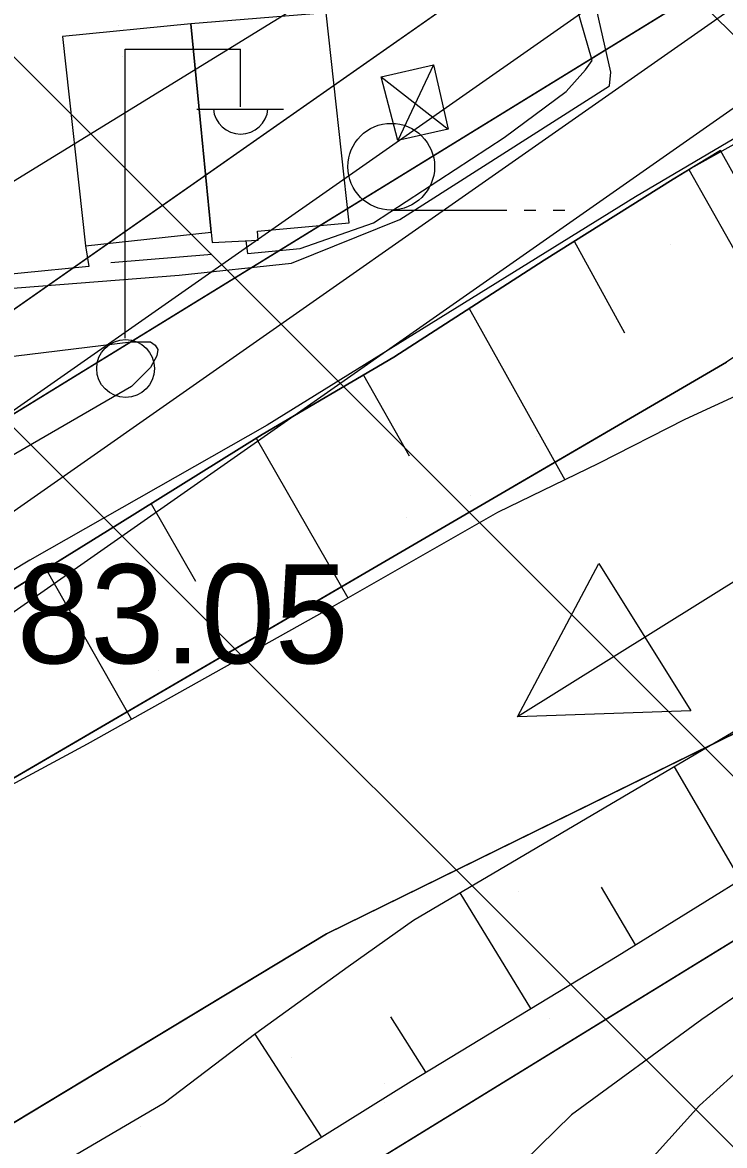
# Model space of a CAD drawing. Extents: x 417995 to 421451, y 4454518 to 4458015.
# Drawn here: x 420588.3 to 420630.8, y 4456881.1 to 4456949.1 of the extents above; entities that cross this region are included whole.
import ezdxf

# ---------------------------------------------------------------- set-up
doc = ezdxf.new("R2010")
doc.units = 0
for name, color, linetype in [('ADAKENARI', 7, 'Continuous'), ('B_Mesken', 7, 'Continuous'), ('B_Sundurma', 7, 'Continuous'), ('Default', 7, 'Continuous'), ('Hid_Dere_Sulu_Yat_Gen', 7, 'Continuous'), ('KALDIRIM_FAT', 7, 'Continuous'), ('PL_AYA_BOLGE_PARKI', 7, 'Continuous'), ('PL_AYA_PARK_DINLENME', 7, 'Continuous'), ('PL_K_K_D_K_C_A', 7, 'Continuous'), ('PL_TA_K_DERE', 7, 'Continuous'), ('S_Elektrik_Diregi', 7, 'Continuous'), ('S_Istikamet_Oku', 7, 'Continuous'), ('S_Tek_Agac', 7, 'Continuous'), ('Sev_Sevalti', 7, 'Continuous'), ('Sev_Sevustu', 7, 'Continuous'), ('Sev_Tarama', 7, 'Continuous'), ('Sinir_Duvar_tek_tarafa_ait', 7, 'Continuous'), ('Sinir_Ist_Duvari', 7, 'Continuous'), ('SN_TR_SIVILASMA', 7, 'Continuous'), ('TR_PARKALANI', 7, 'Continuous'), ('TRFAT_PARKALANI', 7, 'Continuous'), ('Y_Kot_Noktasi', 7, 'Continuous'), ('Yol_Sose', 7, 'Continuous')]:
    doc.layers.add(name, color=color, linetype=linetype)

# ---------------------------------------------------------------- blocks, each defined once
blk = doc.blocks.new('POINT_DISPLAY')
at = {"layer": 'Default'}
blk.add_line((0, 0), (0, 0), dxfattribs=at)

msp = doc.modelspace()

# ---------------------------------------------------------------- linework, layer by layer
at = {"layer": 'ADAKENARI'}
for p, q in [((420553.137, 4456904.063), (420786.703, 4457047.742)), ((420547.789, 4456842.071), (420812.901, 4457005.155)), ((420648.372, 4456955.782), (420554.594, 4456890.137)), ((420617.719, 4456952.634), (420552.629, 4456907.071)), ((420448.865, 4456822.283), (420630.947, 4456928.498)), ((420672.47, 4456926.191), (420606.724, 4456893.895)), ((420606.724, 4456893.895), (420495.995, 4456826.995))]:
    msp.add_line(p, q, dxfattribs=at)
at = {"layer": 'B_Mesken'}
for points in [[(420606.723, 4456949.655), (420598.515, 4456948.982), (420599.806, 4456935.744), (420602.596, 4456935.887), (420602.555, 4456936.432), (420608.104, 4456936.939)], [(420598.515, 4456948.982), (420590.756, 4456948.225), (420592.139, 4456935.553), (420599.745, 4456936.376)]]:
    msp.add_lwpolyline(points, close=True, dxfattribs=at)
at = {"layer": 'B_Sundurma'}
for p, q in [((420613.218, 4456946.5), (420611.05, 4456941.918)), ((420610.045, 4456945.775), (420614.09, 4456942.621))]:
    msp.add_line(p, q, dxfattribs=at)
msp.add_lwpolyline([(420610.045, 4456945.775), (420613.218, 4456946.5), (420614.09, 4456942.621), (420611.05, 4456941.918)], close=True, dxfattribs=at)
at = {"layer": 'Hid_Dere_Sulu_Yat_Gen'}
for points in [[(420635.347, 4456928.232), (420628.414, 4456925.037), (420623.19, 4456922.366), (420617.084, 4456919.407), (420606.627, 4456913.436), (420592.245, 4456905.379), (420577.12, 4456897.224), (420573.356, 4456894.945), (420553.89, 4456882.947)], [(420638.278, 4456910.186), (420624.672, 4456902.175), (420611.999, 4456894.699), (420608.036, 4456891.902), (420602.464, 4456887.865), (420596.917, 4456883.636), (420591.632, 4456880.555), (420586.843, 4456877.605), (420582.303, 4456874.706), (420572.824, 4456869.955), (420567.756, 4456866.707), (420559.385, 4456862.428)]]:
    msp.add_lwpolyline(points, dxfattribs=at)
at = {"layer": 'KALDIRIM_FAT'}
for p, q in [((420753.149, 4457041.339), (420549.292, 4456898.626)), ((420755.617, 4457036.963), (420551.964, 4456894.394))]:
    msp.add_line(p, q, dxfattribs=at)
at = {"layer": 'PL_AYA_BOLGE_PARKI'}
msp.add_lwpolyline([(420812.901, 4457005.155), (420547.789, 4456842.071), (420549.008, 4456816.221), (420554.826, 4456813.358)], dxfattribs=at)
at = {"layer": 'PL_AYA_PARK_DINLENME'}
msp.add_lwpolyline([(420580.423, 4457016.997), (420598.32, 4457028.52), (420600.43, 4457029.88), (420639.77, 4456968.07), (420630.828, 4456961.81), (420617.719, 4456952.634), (420552.629, 4456907.071), (420540.504, 4457053.984), (420553.3, 4457055.53), (420579.623, 4457018.259)], close=True, dxfattribs=at)
for points in [[(420786.703, 4457047.742), (420553.137, 4456904.063), (420516.113, 4456881.288)], [(420531.826, 4456764.188), (420474.47, 4456786.829), (420452.139, 4456799.184), (420495.995, 4456826.995), (420606.724, 4456893.895), (420672.47, 4456926.191), (420739.37, 4456975.788), (420813.262, 4457024.586)], [(420812.901, 4457005.155), (420547.789, 4456842.071), (420549.008, 4456816.221), (420554.826, 4456813.358), (420570.683, 4456805.342), (420586.363, 4456796.986), (420601.858, 4456788.293), (420617.163, 4456779.267)], [(420448.865, 4456822.283), (420630.947, 4456928.498)]]:
    msp.add_lwpolyline(points, dxfattribs=at)
at = {"layer": 'PL_K_K_D_K_C_A'}
msp.add_lwpolyline([(420581.229, 4457039.115), (420626.236, 4456963.119), (420522.274, 4456899.166), (420519.766, 4456897.722), (420517.18, 4456896.426), (420514.523, 4456895.281), (420511.804, 4456894.292), (420509.032, 4456893.461), (420506.217, 4456892.793), (420503.368, 4456892.288), (420500.494, 4456891.949), (420441.512, 4456886.716), (420437.889, 4456886.495), (420434.26, 4456886.473), (420430.635, 4456886.651), (420427.025, 4456887.028), (420423.441, 4456887.603), (420419.895, 4456888.374), (420416.396, 4456889.338), (420412.955, 4456890.494), (420369.168, 4456906.552), (420364.799, 4456913.263), (420392.991, 4457346.269)], dxfattribs=at)
at = {"layer": 'PL_TA_K_DERE'}
for points in [[(420804.698, 4457044.74), (420630.947, 4456928.498), (420448.865, 4456822.283), (420445.754, 4456820.683), (420442.491, 4456819.42), (420439.113, 4456818.508), (420435.658, 4456817.959), (420432.165, 4456817.777), (420428.671, 4456817.965), (420425.217, 4456818.522), (420421.841, 4456819.44), (420418.581, 4456820.709), (420415.474, 4456822.316), (420412.553, 4456824.242), (420391.317, 4456839.915), (420388.943, 4456846.444), (420381.821, 4456853.567), (420368.763, 4456852.38), (420361.067, 4456855.946), (420359.267, 4456828.304), (420369.427, 4456824.293), (420413.737, 4456796.23), (420457.309, 4456777.768)], [(420531.826, 4456764.188), (420474.47, 4456786.829), (420452.139, 4456799.184), (420495.995, 4456826.995), (420606.724, 4456893.895), (420672.47, 4456926.191), (420739.37, 4456975.788), (420813.262, 4457024.586)]]:
    msp.add_lwpolyline(points, dxfattribs=at)
at = {"layer": 'S_Elektrik_Diregi'}
for p, q in [((420594.538, 4456929.956), (420594.538, 4456947.456)), ((420594.538, 4456947.456), (420601.538, 4456947.456)), ((420601.538, 4456943.956), (420601.538, 4456947.456)), ((420598.878, 4456943.816), (420604.128, 4456943.816))]:
    msp.add_line(p, q, dxfattribs=at)
msp.add_circle((420594.574, 4456928.121), 1.75, dxfattribs=at)
msp.add_arc((420601.538, 4456943.969), 1.658, 184.83843, 355.14641, dxfattribs=at)
at = {"layer": 'S_Istikamet_Oku'}
for p, q in [((420647.971, 4456925.579), (420618.286, 4456907.037)), ((420618.286, 4456907.037), (420623.214, 4456916.325)), ((420623.1, 4456916.11), (420623.1, 4456916.11)), ((420623.1, 4456916.11), (420623.1, 4456916.11)), ((420623.214, 4456916.325), (420628.785, 4456907.405)), ((420628.785, 4456907.405), (420618.286, 4456907.037))]:
    msp.add_line(p, q, dxfattribs=at)
at = {"layer": 'S_Tek_Agac'}
for p, q in [((420610.65, 4456937.715), (420617.65, 4456937.715)), ((420618.7, 4456937.715), (420619.4, 4456937.715)), ((420620.45, 4456937.715), (420621.15, 4456937.715))]:
    msp.add_line(p, q, dxfattribs=at)
msp.add_circle((420610.65, 4456940.34), 2.625, dxfattribs=at)
at = {"layer": 'Sev_Sevalti'}
for points in [[(420635.347, 4456928.232), (420628.414, 4456925.037), (420623.19, 4456922.366), (420617.084, 4456919.407), (420606.627, 4456913.436), (420592.245, 4456905.379), (420577.12, 4456897.224), (420573.356, 4456894.945), (420553.89, 4456882.947)], [(420638.278, 4456910.186), (420624.672, 4456902.175), (420611.999, 4456894.699), (420608.036, 4456891.902), (420602.464, 4456887.865), (420596.917, 4456883.636), (420591.632, 4456880.555), (420586.843, 4456877.605), (420582.303, 4456874.706), (420572.824, 4456869.955), (420567.756, 4456866.707), (420559.385, 4456862.428)]]:
    msp.add_lwpolyline(points, dxfattribs=at)
at = {"layer": 'Sev_Sevustu'}
for points in [[(420504.702, 4456861.536), (420518.951, 4456870.083), (420527.659, 4456876.665), (420537.291, 4456882.827), (420561.535, 4456898.244), (420573.343, 4456905.935), (420585.543, 4456913.389), (420590.456, 4456916.424), (420594.064, 4456918.653), (420602.834, 4456924.133), (420610.813, 4456928.804), (420619.903, 4456934.689), (420627.721, 4456939.594), (420628.803, 4456940.247), (420637.403, 4456945.048)], [(420534.585, 4456769.203), (420503.082, 4456784.309), (420491.737, 4456791.324), (420482.075, 4456797.254), (420479.905, 4456798.672), (420479.643, 4456799.687), (420479.647, 4456800.071), (420479.736, 4456800.699), (420479.988, 4456801.271), (420481.073, 4456802.957), (420481.124, 4456802.991), (420505.711, 4456819.122), (420544.345, 4456842.997), (420572.721, 4456861.066), (420593.658, 4456873.63), (420611.852, 4456884.975), (420624.328, 4456892.542), (420637.551, 4456900.728)]]:
    msp.add_lwpolyline(points, dxfattribs=at)
at = {"layer": 'Sev_Tarama'}
for p, q in [((420628.662, 4456940.162), (420635.382, 4456928.249)), ((420621.716, 4456935.826), (420624.781, 4456930.286)), ((420615.367, 4456931.752), (420621.154, 4456921.379)), ((420608.974, 4456927.727), (420611.742, 4456922.832)), ((420602.471, 4456923.906), (420608.016, 4456914.229)), ((420596.118, 4456919.937), (420598.795, 4456915.243)), ((420589.747, 4456915.986), (420594.925, 4456906.881)), ((420631.797, 4456897.165), (420627.795, 4456904.014)), ((420619.093, 4456889.367), (420614.833, 4456896.371)), ((420625.445, 4456893.233), (420623.383, 4456896.716)), ((420612.748, 4456885.519), (420610.635, 4456888.881)), ((420606.434, 4456881.597), (420602.41, 4456887.823))]:
    msp.add_line(p, q, dxfattribs=at)
at = {"layer": 'Sinir_Duvar_tek_tarafa_ait'}
msp.add_lwpolyline([(420592.139, 4456935.553), (420592.34, 4456934.291), (420584.133, 4456933.491)], dxfattribs=at)
at = {"layer": 'Sinir_Ist_Duvari'}
for points in [[(420601.861, 4456935.85), (420601.96, 4456935.083), (420605.137, 4456935.393), (420609.588, 4456936.944), (420617.482, 4456942.11), (420621.24, 4456944.9), (420622.406, 4456946.196), (420622.824, 4456946.765), (420619.98, 4456956.567), (420616.775, 4456964.05), (420616.064, 4456965.974)], [(420637.106, 4456931.855), (420637.586, 4456937.805), (420634.809, 4456938.049), (420633.708, 4456935.71), (420630.575, 4456941.317), (420627.721, 4456939.594), (420619.903, 4456934.689), (420610.813, 4456928.804), (420602.834, 4456924.133), (420594.064, 4456918.653), (420585.543, 4456913.389), (420573.343, 4456905.935), (420561.535, 4456898.244)], [(420593.672, 4456934.544), (420599.792, 4456935.036)], [(420593.658, 4456873.63), (420611.852, 4456884.975), (420624.328, 4456892.542), (420637.551, 4456900.728), (420651.844, 4456908.379)]]:
    msp.add_lwpolyline(points, dxfattribs=at)
at = {"layer": 'SN_TR_SIVILASMA'}
for p, q in [((421279.969, 4456299.72), (420042.611, 4457537.078)), ((421279.506, 4456255.282), (420030.45, 4457504.338)), ((421279.274, 4456233.063), (420024.37, 4457487.968))]:
    msp.add_line(p, q, dxfattribs=at)
at = {"layer": 'TRFAT_PARKALANI'}
for p, q in [((420594.162, 4456948.877), (420594.162, 4456948.877)), ((420594.383, 4456947.035), (420594.383, 4456947.035))]:
    msp.add_line(p, q, dxfattribs=at)
at = {"layer": 'Yol_Sose'}
for points in [[(420793.816, 4457049.008), (420778.716, 4457040.486), (420762.119, 4457029.368), (420743.989, 4457016.166), (420727.238, 4457003.82), (420706.954, 4456989.226), (420680.431, 4456972.477), (420659.306, 4456958.414), (420639.695, 4456946.929), (420625.434, 4456938.514), (420603.137, 4456924.686), (420588.77, 4456916.519), (420578.734, 4456910.465)], [(420517.258, 4456957.767), (420520.634, 4456927.068), (420551.298, 4456930.731), (420585.662, 4456932.82), (420597.812, 4456933.783), (420604.622, 4456934.502), (420611.18, 4456937.139), (420623.863, 4456945.235), (420623.954, 4456946.055), (420622.001, 4456954.639), (420617.839, 4456965.982), (420617.381, 4456966.479), (420617.001, 4456966.757), (420616.511, 4456966.844), (420616.265, 4456966.847), (420615.909, 4456966.796), (420594.712, 4456965.134), (420553.36, 4456961.655), (420524.113, 4456959.174), (420517.274, 4456958.291), (420517.258, 4456957.767)], [(420594.923, 4456927.04), (420573.384, 4456914.563), (420546.192, 4456896.981), (420527.447, 4456885.403), (420526.546, 4456885.358), (420525.729, 4456885.531), (420525.104, 4456885.756), (420524.726, 4456886.116), (420523.649, 4456887.467), (420523.499, 4456888.671), (420523.936, 4456893.614), (420522.8, 4456909.208), (420521.691, 4456922.368), (420550.119, 4456925.914), (420566.564, 4456927.102), (420583.474, 4456928.34), (420594.899, 4456929.747), (420596.073, 4456929.734), (420596.371, 4456929.539), (420596.531, 4456929.264), (420596.473, 4456928.882), (420596.083, 4456928.176), (420594.923, 4456927.04)], [(420636.639, 4456893.664), (420629.453, 4456888.703), (420621.573, 4456882.948)], [(420624.673, 4456878.349), (420629.317, 4456883.511), (420638.075, 4456891.411)], [(420609.237, 4456873.953), (420612.514, 4456875.303), (420615.744, 4456877.255), (420621.573, 4456882.948)]]:
    msp.add_lwpolyline(points, dxfattribs=at)

# ---------------------------------------------------------------- block references
at = {"layer": 'TR_PARKALANI', "xscale": 0.1, "yscale": 0.10000000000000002}
for p in [(420627.56, 4456935.604), (420619.448, 4456924.019), (420615.432, 4456920.416), (420611.603, 4456919.079), (420596.564, 4456909.83), (420618.346, 4456896.439), (420620.261, 4456888.756), (420604.62, 4456886.436), (420625.697, 4456885.389), (420610.235, 4456884.855), (420610.248, 4456883.689), (420595.462, 4456882.25)]:
    msp.add_blockref('POINT_DISPLAY', p, dxfattribs=at)

# ---------------------------------------------------------------- texts
at = {"layer": 'Y_Kot_Noktasi'}
msp.add_text('83.05', height=6, dxfattribs=at).set_placement((420587.988, 4456910.273))

doc.saveas('drawing.dxf')
